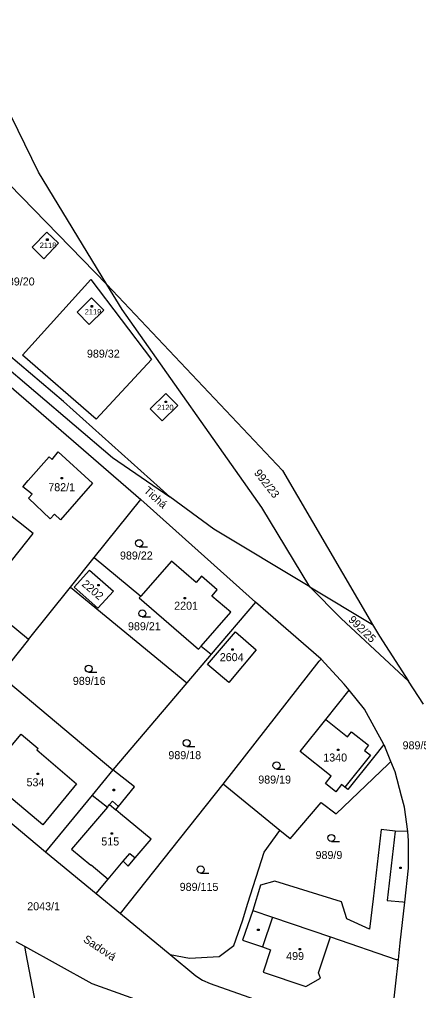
# Model space of a CAD drawing. Extents: x -795483 to -789093, y -1112258 to -1108741.
# Drawn here: x -791857.2 to -791772.5, y -1109795.4 to -1109589.1 of the extents above; entities that cross this region are included whole.
import ezdxf

# ---------------------------------------------------------------- set-up
doc = ezdxf.new("R2010")
doc.units = 0
for name, color, linetype in [('Vrstva 1', 7, 'Continuous'), ('Vrstva 14', 7, 'Continuous'), ('Vrstva 15', 7, 'Continuous'), ('Vrstva 2', 7, 'Continuous'), ('Vrstva 23', 7, 'Continuous'), ('Vrstva 25', 7, 'Continuous'), ('Vrstva 38', 7, 'Continuous')]:
    doc.layers.add(name, color=color, linetype=linetype)

msp = doc.modelspace()

# ---------------------------------------------------------------- linework, layer by layer
at = {"layer": 'Vrstva 1'}
for p, q in [((-791853.19, -1109621.6), (-791869.18, -1109589.15)), ((-791913.92, -1109617.19), (-791837.48, -1109682.19)), ((-791847.86, -1109670.26), (-791911, -1109616.98)), ((-791838.65, -1109645.44), (-791853.19, -1109621.6)), ((-791859.32, -1109624.2), (-791838.65, -1109645.44)), ((-791854.51, -1109637.51), (-791851.39, -1109634.3)), ((-791851.39, -1109634.3), (-791848.95, -1109636.68)), ((-791848.95, -1109636.68), (-791852.03, -1109639.97)), ((-791854.51, -1109637.51), (-791852.03, -1109639.97)), ((-791856.6, -1109660.48), (-791842.08, -1109644.36)), ((-791842.08, -1109644.36), (-791829.18, -1109661.4)), ((-791835.4, -1109650.78), (-791838.65, -1109645.44)), ((-791838.65, -1109645.44), (-791801.39, -1109684.93)), ((-791844.99, -1109651.32), (-791841.92, -1109648.29)), ((-791841.92, -1109648.29), (-791839.34, -1109650.92)), ((-791842.4, -1109653.94), (-791844.99, -1109651.32)), ((-791839.34, -1109650.92), (-791842.4, -1109653.94)), ((-791805.74, -1109692.83), (-791835.4, -1109650.78)), ((-791840.96, -1109674.06), (-791856.6, -1109660.48)), ((-791829.18, -1109661.4), (-791840.96, -1109674.06)), ((-791861.64, -1109664.97), (-791831.46, -1109691.13)), ((-791825.29, -1109690.56), (-791847.86, -1109670.26)), ((-791829.49, -1109671.86), (-791826.11, -1109668.56)), ((-791826.11, -1109668.56), (-791823.6, -1109671.11)), ((-791826.94, -1109674.41), (-791829.49, -1109671.86)), ((-791823.6, -1109671.11), (-791826.94, -1109674.41)), ((-791837.48, -1109682.19), (-791825.29, -1109690.56)), ((-791801.39, -1109684.93), (-791782.23, -1109717.64)), ((-791815.93, -1109697.37), (-791825.29, -1109690.56)), ((-791841.34, -1109703.45), (-791831.46, -1109691.13)), ((-791831.46, -1109691.13), (-791807.11, -1109712.92)), ((-791795.58, -1109709.65), (-791805.74, -1109692.83)), ((-791854.32, -1109698.31), (-791860.55, -1109693.34)), ((-791865.49, -1109712.41), (-791854.32, -1109698.31)), ((-791795.58, -1109709.65), (-791815.93, -1109697.37)), ((-791846.36, -1109709.71), (-791841.34, -1109703.45)), ((-791841.34, -1109703.45), (-791831.45, -1109711.63)), ((-791824.97, -1109704.18), (-791831.45, -1109711.63)), ((-791819.67, -1109708.76), (-791824.97, -1109704.18)), ((-791845.58, -1109709.73), (-791842.33, -1109706.1)), ((-791842.33, -1109706.1), (-791837.26, -1109710.54)), ((-791818.57, -1109707.41), (-791819.67, -1109708.76)), ((-791815.21, -1109710.27), (-791818.57, -1109707.41)), ((-791855.28, -1109720.85), (-791846.36, -1109709.71)), ((-791846.36, -1109709.71), (-791821.67, -1109730.06)), ((-791840.61, -1109714.18), (-791845.58, -1109709.73)), ((-791837.26, -1109710.54), (-791840.61, -1109714.18)), ((-791816.36, -1109711.61), (-791815.21, -1109710.27)), ((-791788.88, -1109716.38), (-791795.58, -1109709.65)), ((-791795.58, -1109709.65), (-791782.23, -1109717.64)), ((-791855.28, -1109720.85), (-791865.49, -1109712.41)), ((-791831.45, -1109711.63), (-791831.79, -1109712.02)), ((-791831.79, -1109712.02), (-791819.19, -1109722.9)), ((-791807.11, -1109712.92), (-791816.54, -1109723.96)), ((-791812.36, -1109715.04), (-791816.36, -1109711.61)), ((-791793.19, -1109725), (-791807.11, -1109712.92)), ((-791818.62, -1109722.24), (-791812.36, -1109715.04)), ((-791774.59, -1109729.68), (-791788.88, -1109716.38)), ((-791782.23, -1109717.64), (-791780.78, -1109720.11)), ((-791817.3, -1109726.15), (-791811.38, -1109719.23)), ((-791811.38, -1109719.23), (-791806.93, -1109723.03)), ((-791855.28, -1109720.85), (-791861.3, -1109728.39)), ((-791780.78, -1109720.11), (-791774.59, -1109729.68)), ((-791819.19, -1109722.9), (-791818.62, -1109722.24)), ((-791818.62, -1109722.24), (-791816.54, -1109723.96)), ((-791806.93, -1109723.03), (-791812.8, -1109729.97)), ((-791816.54, -1109723.96), (-791821.67, -1109730.06)), ((-791813.95, -1109751.53), (-791793.56, -1109725.47)), ((-791793.56, -1109725.47), (-791793.19, -1109725)), ((-791788.26, -1109730.31), (-791793.19, -1109725)), ((-791812.8, -1109729.97), (-791817.3, -1109726.15)), ((-791861.3, -1109728.39), (-791837.39, -1109748.55)), ((-791821.67, -1109730.06), (-791837.39, -1109748.55)), ((-791771.43, -1109734.56), (-791774.59, -1109729.68)), ((-791792.17, -1109737.84), (-791787.2, -1109731.61)), ((-791787.2, -1109731.61), (-791788.26, -1109730.31)), ((-791783.93, -1109735.65), (-791787.2, -1109731.61)), ((-791779.85, -1109743.17), (-791783.93, -1109735.65)), ((-791797.6, -1109744.65), (-791792.17, -1109737.84)), ((-791779.85, -1109743.17), (-791782.04, -1109745.91)), ((-791779.85, -1109743.17), (-791779.64, -1109743.56)), ((-791778.36, -1109746.75), (-791779.64, -1109743.56)), ((-791791.03, -1109749.88), (-791797.6, -1109744.65)), ((-791782.04, -1109745.91), (-791787.47, -1109752.72)), ((-791837.39, -1109748.55), (-791841.78, -1109753.88)), ((-791832.81, -1109752.13), (-791837.39, -1109748.55)), ((-791790, -1109757.83), (-791778.92, -1109747.29)), ((-791778.92, -1109747.29), (-791778.36, -1109746.75)), ((-791777.48, -1109748.94), (-791778.36, -1109746.75)), ((-791792.25, -1109751.42), (-791791.03, -1109749.88)), ((-791776.1, -1109754.09), (-791777.48, -1109748.94)), ((-791836.19, -1109756.3), (-791832.81, -1109752.13)), ((-791835.77, -1109779.01), (-791813.95, -1109751.53)), ((-791801.91, -1109761.42), (-791813.95, -1109751.53)), ((-791790.06, -1109753.17), (-791792.25, -1109751.42)), ((-791788.82, -1109751.64), (-791790.06, -1109753.17)), ((-791788.13, -1109752.19), (-791788.82, -1109751.64)), ((-791787.47, -1109752.72), (-791788.13, -1109752.19)), ((-791867.13, -1109753.04), (-791851.69, -1109765.91)), ((-791841.78, -1109753.88), (-791851.69, -1109765.91)), ((-791775.46, -1109756.46), (-791776.1, -1109754.09)), ((-791836.76, -1109756.99), (-791836.19, -1109756.3)), ((-791799.76, -1109763.18), (-791793.19, -1109755.42)), ((-791793.19, -1109755.42), (-791790, -1109757.83)), ((-791774.79, -1109761.62), (-791775.46, -1109756.46)), ((-791835.75, -1109757.84), (-791836.76, -1109756.99)), ((-791829.29, -1109763.26), (-791835.75, -1109757.84)), ((-791805.24, -1109766.03), (-791801.91, -1109761.42)), ((-791799.76, -1109763.18), (-791801.91, -1109761.42)), ((-791780.42, -1109761.22), (-791782.14, -1109775.88)), ((-791777.44, -1109761.57), (-791780.42, -1109761.22)), ((-791774.79, -1109761.62), (-791777.44, -1109761.57)), ((-791774.64, -1109763.49), (-791774.79, -1109761.62)), ((-791832.65, -1109767.19), (-791829.29, -1109763.26)), ((-791774.64, -1109769.4), (-791774.64, -1109763.49)), ((-791851.69, -1109765.91), (-791840.9, -1109774.79)), ((-791834.14, -1109768.94), (-791832.65, -1109767.19)), ((-791808.75, -1109776.8), (-791805.24, -1109766.03)), ((-791838.36, -1109771.74), (-791835.17, -1109767.93)), ((-791835.17, -1109767.93), (-791834.14, -1109768.94)), ((-791775.4, -1109776.63), (-791774.64, -1109769.4)), ((-791840.9, -1109774.79), (-791838.36, -1109771.74)), ((-791806.01, -1109772.99), (-791807.7, -1109778.36)), ((-791802.99, -1109772.13), (-791806.01, -1109772.99)), ((-791788.85, -1109776.57), (-791802.99, -1109772.13)), ((-791840.9, -1109774.79), (-791835.77, -1109779.01)), ((-791809.88, -1109780.61), (-791808.75, -1109776.8)), ((-791787.73, -1109780.13), (-791788.85, -1109776.57)), ((-791782.14, -1109775.88), (-791782.9, -1109782.38)), ((-791776.36, -1109785.27), (-791775.4, -1109776.63)), ((-791835.77, -1109779.01), (-791825.21, -1109787.76)), ((-791807.7, -1109778.36), (-791809.84, -1109784.67)), ((-791811.73, -1109785.84), (-791809.88, -1109780.61)), ((-791782.9, -1109782.38), (-791787.73, -1109780.13)), ((-791858, -1109784.94), (-791856.17, -1109785.95)), ((-791809.84, -1109784.67), (-791805.65, -1109786.14)), ((-791793.74, -1109791.65), (-791791.17, -1109783.95)), ((-791791.17, -1109783.95), (-791777.21, -1109788.78)), ((-791776.76, -1109788.83), (-791776.36, -1109785.27)), ((-791856.17, -1109785.95), (-791855.86, -1109787.6)), ((-791856.17, -1109785.95), (-791841.84, -1109793.87)), ((-791855.86, -1109787.6), (-791852.07, -1109807.54)), ((-791825.21, -1109787.76), (-791821.11, -1109788.54)), ((-791825.21, -1109787.76), (-791819.77, -1109792.27)), ((-791814.79, -1109788.17), (-791811.73, -1109785.84)), ((-791805.65, -1109786.14), (-791803.9, -1109786.75)), ((-791803.9, -1109786.75), (-791805.44, -1109791.48)), ((-791821.11, -1109788.54), (-791814.79, -1109788.17)), ((-791778.14, -1109801.22), (-791776.76, -1109788.83)), ((-791777.21, -1109788.78), (-791776.76, -1109788.83)), ((-791805.44, -1109791.48), (-791796.42, -1109794.5)), ((-791793.3, -1109792.73), (-791793.74, -1109791.65)), ((-791841.84, -1109793.87), (-791768, -1109820.4)), ((-791819.77, -1109792.27), (-791818.37, -1109793.2)), ((-791818.37, -1109793.2), (-791816.75, -1109793.92)), ((-791816.75, -1109793.92), (-791784.41, -1109805.2)), ((-791796.42, -1109794.5), (-791793.3, -1109792.73))]:
    msp.add_line(p, q, dxfattribs=at)
at = {"layer": 'Vrstva 2'}
for p, q in [((-791855.36, -1109687.06), (-791850.93, -1109682.05)), ((-791850.93, -1109682.05), (-791850.29, -1109682.61)), ((-791850.29, -1109682.61), (-791848.97, -1109681)), ((-791848.97, -1109681), (-791841.7, -1109687.61)), ((-791856.52, -1109688.38), (-791855.36, -1109687.06)), ((-791854.56, -1109689.99), (-791856.52, -1109688.38)), ((-791841.7, -1109687.61), (-791848.52, -1109695.39)), ((-791855.33, -1109690.8), (-791854.56, -1109689.99)), ((-791850.67, -1109695.2), (-791855.33, -1109690.8)), ((-791849.75, -1109694.23), (-791850.67, -1109695.2)), ((-791848.52, -1109695.39), (-791849.75, -1109694.23)), ((-791792.17, -1109737.84), (-791787.57, -1109741.51)), ((-791862.67, -1109747.82), (-791856.87, -1109740.94)), ((-791856.87, -1109740.94), (-791853.25, -1109743.97)), ((-791787.57, -1109741.51), (-791786.71, -1109740.43)), ((-791786.71, -1109740.43), (-791783.09, -1109743.31)), ((-791853.25, -1109743.97), (-791853.55, -1109744.29)), ((-791853.55, -1109744.29), (-791845.08, -1109751.48)), ((-791783.09, -1109743.31), (-791783.95, -1109744.39)), ((-791783.95, -1109744.39), (-791782.71, -1109745.39)), ((-791782.71, -1109745.39), (-791788.13, -1109752.19)), ((-791845.08, -1109751.48), (-791852.28, -1109760.19)), ((-791852.28, -1109760.19), (-791859.87, -1109753.78)), ((-791841.78, -1109753.88), (-791838.55, -1109756.46)), ((-791838.55, -1109756.46), (-791846.14, -1109765.39)), ((-791838.55, -1109756.46), (-791838.07, -1109755.89)), ((-791838.07, -1109755.89), (-791837.48, -1109755.19)), ((-791838.07, -1109755.89), (-791836.76, -1109756.99)), ((-791837.48, -1109755.19), (-791836.19, -1109756.3)), ((-791777.44, -1109761.57), (-791779.15, -1109776.23)), ((-791846.14, -1109765.39), (-791842.09, -1109768.79)), ((-791835.17, -1109767.93), (-791833.76, -1109766.25)), ((-791833.76, -1109766.25), (-791832.65, -1109767.19)), ((-791842.09, -1109768.79), (-791841.98, -1109768.7)), ((-791841.98, -1109768.7), (-791838.36, -1109771.74)), ((-791779.15, -1109776.23), (-791775.84, -1109776.58)), ((-791775.84, -1109776.58), (-791775.4, -1109776.63)), ((-791807.7, -1109778.36), (-791803.46, -1109779.79)), ((-791803.46, -1109779.79), (-791805.65, -1109786.14)), ((-791803.46, -1109779.79), (-791791.17, -1109783.95))]:
    msp.add_line(p, q, dxfattribs=at)
at = {"layer": 'Vrstva 23'}
for p, q in [((-791831.81, -1109701.14), (-791830.06, -1109701.14)), ((-791831.14, -1109716.04), (-791829.39, -1109716.04)), ((-791842.54, -1109727.78), (-791840.79, -1109727.78)), ((-791821.71, -1109743.56), (-791819.96, -1109743.56)), ((-791802.64, -1109748.34), (-791800.89, -1109748.34)), ((-791791, -1109763.73), (-791789.25, -1109763.73)), ((-791818.75, -1109770.43), (-791817, -1109770.43))]:
    msp.add_line(p, q, dxfattribs=at)
for centre in [(-791831.81, -1109700.39), (-791831.14, -1109715.29), (-791842.54, -1109727.03), (-791821.71, -1109742.81), (-791802.64, -1109747.59), (-791791, -1109762.98), (-791818.75, -1109769.68)]:
    msp.add_circle(centre, 0.75, dxfattribs=at)
at = {"layer": 'Vrstva 25'}
for p, q in [((-791851.46, -1109635.78), (-791851.16, -1109635.78)), ((-791851.46, -1109636.08), (-791851.46, -1109635.78)), ((-791851.16, -1109636.08), (-791851.46, -1109636.08)), ((-791851.16, -1109635.78), (-791851.16, -1109636.08)), ((-791842.02, -1109649.93), (-791841.72, -1109649.93)), ((-791842.02, -1109650.23), (-791842.02, -1109649.93)), ((-791841.72, -1109650.23), (-791842.02, -1109650.23)), ((-791841.72, -1109649.93), (-791841.72, -1109650.23)), ((-791826.27, -1109670.23), (-791825.97, -1109670.23)), ((-791826.27, -1109670.53), (-791826.27, -1109670.23)), ((-791825.97, -1109670.23), (-791825.97, -1109670.53)), ((-791825.97, -1109670.53), (-791826.27, -1109670.53)), ((-791848.36, -1109686.45), (-791848.06, -1109686.45)), ((-791848.36, -1109686.75), (-791848.36, -1109686.45)), ((-791848.06, -1109686.75), (-791848.36, -1109686.75)), ((-791848.06, -1109686.45), (-791848.06, -1109686.75)), ((-791840.58, -1109709.15), (-791840.28, -1109709.15)), ((-791840.58, -1109709.45), (-791840.58, -1109709.15)), ((-791840.28, -1109709.45), (-791840.58, -1109709.45)), ((-791840.28, -1109709.15), (-791840.28, -1109709.45)), ((-791822.27, -1109711.89), (-791821.97, -1109711.89)), ((-791822.27, -1109712.19), (-791822.27, -1109711.89)), ((-791821.97, -1109712.19), (-791822.27, -1109712.19)), ((-791821.97, -1109711.89), (-791821.97, -1109712.19)), ((-791812.12, -1109722.83), (-791811.82, -1109722.83)), ((-791812.12, -1109723.13), (-791812.12, -1109722.83)), ((-791811.82, -1109723.13), (-791812.12, -1109723.13)), ((-791811.82, -1109722.83), (-791811.82, -1109723.13)), ((-791789.68, -1109744.1), (-791789.38, -1109744.1)), ((-791789.68, -1109744.4), (-791789.68, -1109744.1)), ((-791789.38, -1109744.4), (-791789.68, -1109744.4)), ((-791789.38, -1109744.1), (-791789.38, -1109744.4)), ((-791853.48, -1109749.2), (-791853.18, -1109749.2)), ((-791853.48, -1109749.5), (-791853.48, -1109749.2)), ((-791853.18, -1109749.5), (-791853.48, -1109749.5)), ((-791853.18, -1109749.2), (-791853.18, -1109749.5)), ((-791837.33, -1109752.64), (-791837.03, -1109752.64)), ((-791837.33, -1109752.94), (-791837.33, -1109752.64)), ((-791837.03, -1109752.64), (-791837.03, -1109752.94)), ((-791837.03, -1109752.94), (-791837.33, -1109752.94)), ((-791837.74, -1109761.91), (-791837.44, -1109761.91)), ((-791837.74, -1109762.21), (-791837.74, -1109761.91)), ((-791837.44, -1109762.21), (-791837.74, -1109762.21)), ((-791837.44, -1109761.91), (-791837.44, -1109762.21)), ((-791776.48, -1109769.17), (-791776.18, -1109769.17)), ((-791776.48, -1109769.47), (-791776.48, -1109769.17)), ((-791776.18, -1109769.17), (-791776.18, -1109769.47)), ((-791776.18, -1109769.47), (-791776.48, -1109769.47)), ((-791806.65, -1109782.35), (-791806.35, -1109782.35)), ((-791806.65, -1109782.65), (-791806.65, -1109782.35)), ((-791806.35, -1109782.65), (-791806.65, -1109782.65)), ((-791806.35, -1109782.35), (-791806.35, -1109782.65)), ((-791797.86, -1109786.47), (-791797.56, -1109786.47)), ((-791797.86, -1109786.77), (-791797.86, -1109786.47)), ((-791797.56, -1109786.77), (-791797.86, -1109786.77)), ((-791797.56, -1109786.47), (-791797.56, -1109786.77))]:
    msp.add_line(p, q, dxfattribs=at)

# ---------------------------------------------------------------- texts
at = {"layer": 'Vrstva 14'}
for s, p in [('989/20', (-791860.95, -1109645.65)), ('989/32', (-791842.89, -1109660.98)), ('989/22', (-791835.88, -1109703.85)), ('989/21', (-791834.18, -1109718.87)), ('989/16', (-791845.89, -1109730.47)), ('989/5', (-791775.87, -1109744.16)), ('989/18', (-791825.6, -1109746.25)), ('989/19', (-791806.52, -1109751.43)), ('989/9', (-791794.35, -1109767.45)), ('989/115', (-791823.2, -1109774.22)), ('2043/1', (-791855.57, -1109778.34))]:
    msp.add_text(s, height=1.7, dxfattribs=at).set_placement(p)
for s, rotation, p in [('992/23', 307.9368, (-791807.5, -1109685.5)), ('992/25', 315.8637, (-791787.51, -1109716.81))]:
    msp.add_text(s, height=1.7, rotation=rotation, dxfattribs=at).set_placement(p)
at = {"layer": 'Vrstva 15'}
for s, height, p in [('2118', 1.14, (-791852.91, -1109637.68)), ('2119', 1.14, (-791843.36, -1109651.81)), ('2120', 1.14, (-791828, -1109672.12)), ('782/1', 1.7, (-791851.1, -1109689.34)), ('2201', 1.7, (-791824.37, -1109714.51)), ('2604', 1.7, (-791814.69, -1109725.44)), ('1340', 1.7, (-791792.71, -1109746.75)), ('534', 1.7, (-791855.72, -1109752.01)), ('515', 1.7, (-791839.84, -1109764.58)), ('499', 1.7, (-791800.59, -1109788.91))]:
    msp.add_text(s, height=height, dxfattribs=at).set_placement(p)
msp.add_text('2202', height=1.7, rotation=319.3892, dxfattribs=at).set_placement((-791844.14, -1109709.29))
at = {"layer": 'Vrstva 38'}
for s, rotation, p in [('Tichá', 318.3737, (-791830.95, -1109689.43)), ('Sadová', 326.4185, (-791843.84, -1109784.89))]:
    msp.add_text(s, height=1.7, rotation=rotation, dxfattribs=at).set_placement(p)

doc.saveas('drawing.dxf')
